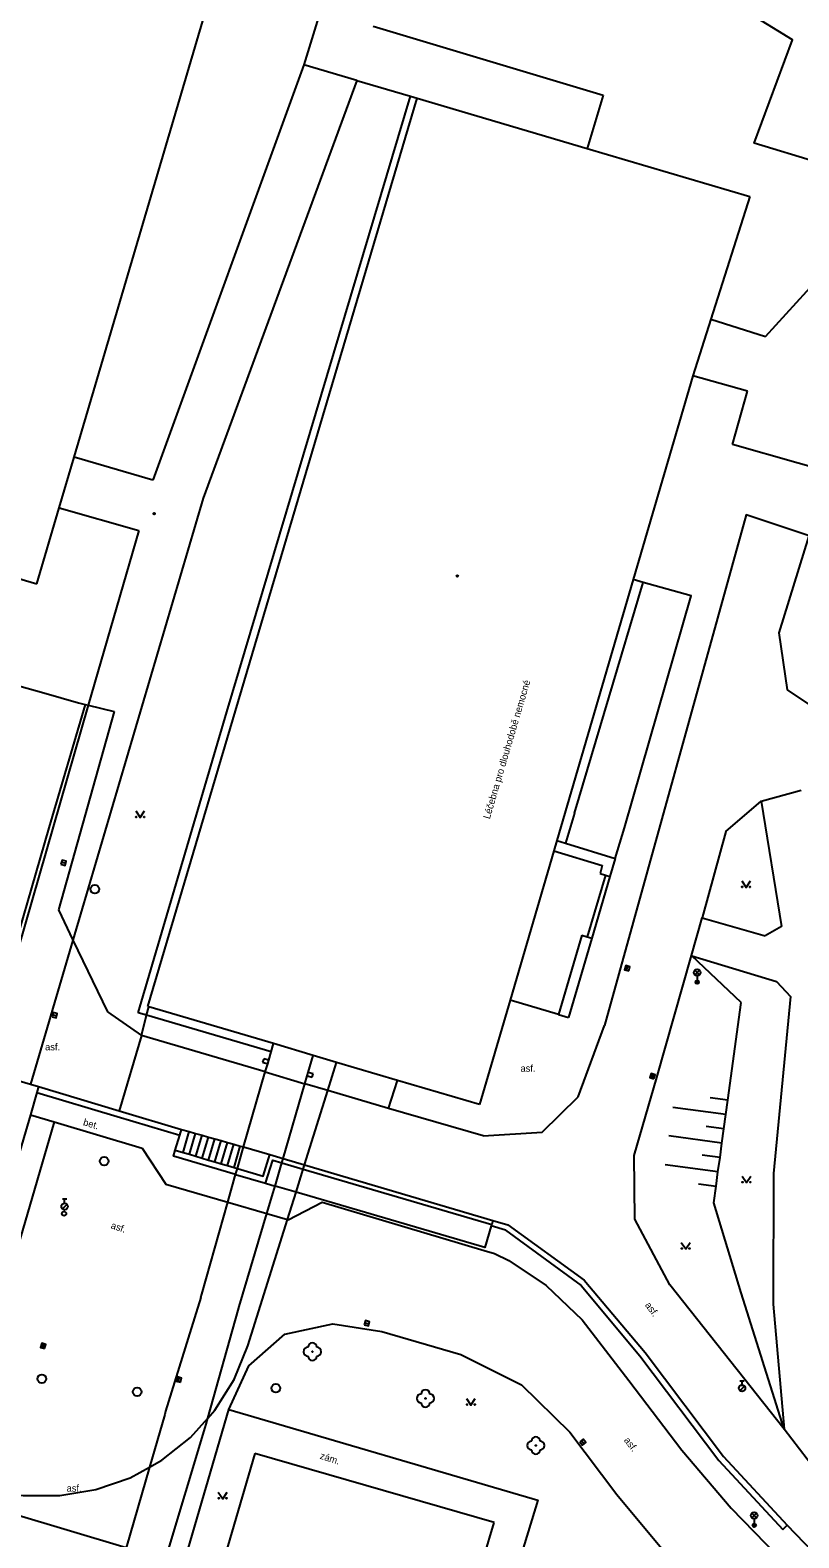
# Model space of a CAD drawing. Extents: x -599770 to -598493, y -1162076 to -1159209.
# Drawn here: x -599071.7 to -599027.6, y -1161794.3 to -1161707.9 of the extents above; entities that cross this region are included whole.
import ezdxf

# ---------------------------------------------------------------- set-up
doc = ezdxf.new("R2010")
doc.units = 0
doc.layers.add('Podklad', color=7, linetype='Continuous')

msp = doc.modelspace()

# ---------------------------------------------------------------- linework, layer by layer
at = {"layer": 'Podklad'}
for p, q in [((-599069.901, -1161755.589), (-599069.659, -1161755.651)), ((-599037.507, -1161761.789), (-599037.432, -1161761.551)), ((-599033.593, -1161762.04), (-599033.328, -1161761.775)), ((-599033.593, -1161761.775), (-599033.328, -1161762.04)), ((-599033.46, -1161762.095), (-599033.46, -1161762.47)), ((-599070.411, -1161764.329), (-599070.169, -1161764.391)), ((-599036.057, -1161767.979), (-599035.983, -1161767.741)), ((-599069.849, -1161775.476), (-599069.584, -1161775.211)), ((-599069.845, -1161774.902), (-599069.595, -1161774.902)), ((-599069.72, -1161775.152), (-599069.72, -1161774.902)), ((-599052.51, -1161781.997), (-599052.27, -1161782.063)), ((-599070.986, -1161783.45), (-599070.914, -1161783.21)), ((-599063.206, -1161785.38), (-599063.134, -1161785.14)), ((-599031.019, -1161785.896), (-599030.754, -1161785.631)), ((-599031.015, -1161785.323), (-599030.765, -1161785.323)), ((-599030.89, -1161785.573), (-599030.89, -1161785.323)), ((-599040.097, -1161788.751), (-599039.943, -1161788.949)), ((-599030.323, -1161793.19), (-599030.058, -1161792.925)), ((-599030.323, -1161792.925), (-599030.058, -1161793.19)), ((-599030.19, -1161793.245), (-599030.19, -1161793.62))]:
    msp.add_line(p, q, dxfattribs=at)
for points in [[(-599069.18, -1161732.36), (-599060.91, -1161704.33)], [(-599054.87, -1161706.11), (-599056, -1161709.86)], [(-598980.71, -1161735.94), (-598980.68, -1161732.11), (-598981.31, -1161729.86), (-598983.75, -1161726.54), (-598987.05, -1161723.97), (-598993.82, -1161720.62), (-598994.12, -1161721.3), (-598997.68, -1161719.99), (-598997.29, -1161718.89), (-599005.72, -1161715.71), (-599006.02, -1161716.6), (-599009.74, -1161715.37), (-599009.36, -1161714.32), (-599012.32, -1161713.34), (-599013.47, -1161713.3), (-599014.69, -1161714.15), (-599015.71, -1161718.42), (-599026.55, -1161715.46), (-599030.19, -1161714.36), (-599027.99, -1161708.43), (-599031.71, -1161706.14)], [(-599052.03, -1161707.65), (-599038.85, -1161711.59)], [(-599056, -1161709.86), (-599064.67, -1161733.67)], [(-599052.97, -1161710.75), (-599056, -1161709.86)], [(-599052.97, -1161710.75), (-599061.78, -1161734.72)], [(-599052.97, -1161710.75), (-599049.89, -1161711.66), (-599049.52, -1161711.77)], [(-599038.85, -1161711.59), (-599039.76, -1161714.66)], [(-599064.95, -1161763.86), (-599049.52, -1161711.77)], [(-599060.43, -1161746.97), (-599049.89, -1161711.66)], [(-599049.52, -1161711.77), (-599039.76, -1161714.66)], [(-599039.76, -1161714.66), (-599030.45, -1161717.41)], [(-599030.45, -1161717.41), (-599032.68, -1161724.45)], [(-599029.54, -1161725.44), (-599025.99, -1161721.53)], [(-599032.68, -1161724.45), (-599033.71, -1161727.69)], [(-599032.68, -1161724.45), (-599029.54, -1161725.44)], [(-599033.71, -1161727.69), (-599037.13, -1161739.38), (-599041.5, -1161754.35)], [(-599030.57, -1161728.58), (-599033.71, -1161727.69)], [(-599031.44, -1161731.63), (-599030.57, -1161728.58)], [(-599097.9, -1161731.78), (-599071.32, -1161739.63)], [(-599070.03, -1161735.26), (-599069.18, -1161732.36)], [(-599064.67, -1161733.67), (-599069.18, -1161732.36)], [(-599023.91, -1161733.77), (-599031.44, -1161731.63)], [(-599061.78, -1161734.72), (-599069.24, -1161760.05)], [(-599071.32, -1161739.63), (-599070.03, -1161735.26)], [(-599070.03, -1161735.26), (-599065.47, -1161736.57)], [(-598999.81, -1161750.05), (-599001.49, -1161752.54), (-599006.57, -1161753.33), (-599025.05, -1161747.87), (-599028.28, -1161745.7), (-599028.76, -1161742.43), (-599027.05, -1161736.87), (-599030.66, -1161735.67), (-599038.77, -1161764.96)], [(-599065.47, -1161736.57), (-599068.37, -1161746.59)], [(-599040.5, -1161752.77), (-599036.56, -1161739.54)], [(-599037.63, -1161753.61), (-599033.8, -1161740.31), (-599036.56, -1161739.54), (-599037.13, -1161739.38)], [(-599073.17, -1161745.24), (-599070.91, -1161745.88)], [(-599070.91, -1161745.88), (-599068.93, -1161746.44)], [(-599068.37, -1161746.59), (-599074.41, -1161767.52)], [(-599068.55, -1161746.55), (-599070.62, -1161753.62), (-599073.32, -1161762.95)], [(-599066.88, -1161746.95), (-599070.08, -1161758.32)], [(-599068.93, -1161746.44), (-599068.55, -1161746.55)], [(-599068.55, -1161746.55), (-599068.37, -1161746.59)], [(-599068.37, -1161746.59), (-599066.88, -1161746.95)], [(-599065.51, -1161764.22), (-599060.43, -1161746.97)], [(-599031.81, -1161753.82), (-599029.79, -1161752.08)], [(-599029.79, -1161752.08), (-599027.51, -1161751.45)], [(-599029.79, -1161752.08), (-599028.62, -1161759.27)], [(-599065.64, -1161752.645), (-599065.39, -1161753.02), (-599065.14, -1161752.645)], [(-599040.5, -1161752.77), (-599041.01, -1161754.5)], [(-599038.16, -1161755.38), (-599037.63, -1161753.61)], [(-599031.81, -1161753.82), (-599033.17, -1161758.78)], [(-599041.5, -1161754.35), (-599041.67, -1161754.93)], [(-599041.5, -1161754.35), (-599041.01, -1161754.5)], [(-599041.01, -1161754.5), (-599038.16, -1161755.38)], [(-599041.67, -1161754.93), (-599044.18, -1161763.51), (-599045.93, -1161769.49)], [(-599041.67, -1161754.93), (-599038.9, -1161755.78)], [(-599038.16, -1161755.38), (-599038.46, -1161756.41)], [(-599038.72, -1161756.33), (-599039.76, -1161759.87)], [(-599038.46, -1161756.41), (-599039.5, -1161759.95)], [(-599038.9, -1161755.78), (-599039.03, -1161756.23)], [(-599039.03, -1161756.23), (-599038.72, -1161756.33)], [(-599038.72, -1161756.33), (-599038.46, -1161756.41)], [(-599030.91, -1161756.655), (-599030.66, -1161757.03), (-599030.41, -1161756.655)], [(-599070.08, -1161758.32), (-599069.24, -1161760.05)], [(-599035.78, -1161767.93), (-599033.79, -1161760.94), (-599033.17, -1161758.78)], [(-599033.17, -1161758.78), (-599029.57, -1161759.81)], [(-599069.24, -1161760.05), (-599071.68, -1161768.32)], [(-599069.24, -1161760.05), (-599067.26, -1161764.17)], [(-599040.08, -1161759.78), (-599041.41, -1161764.32)], [(-599039.5, -1161759.95), (-599040.83, -1161764.49)], [(-599040.08, -1161759.78), (-599039.76, -1161759.87)], [(-599039.76, -1161759.87), (-599039.5, -1161759.95)], [(-599028.62, -1161759.27), (-599029.57, -1161759.81)], [(-599033.77, -1161760.95), (-599033.79, -1161760.94)], [(-599033.77, -1161760.95), (-599028.91, -1161762.43)], [(-599030.94, -1161763.64), (-599033.77, -1161760.95)], [(-599028.91, -1161762.43), (-599028.12, -1161763.29)], [(-599041.41, -1161764.32), (-599044.18, -1161763.51)], [(-599028.12, -1161763.29), (-599029.08, -1161773.44)], [(-599067.26, -1161764.17), (-599065.32, -1161765.52)], [(-599065.02, -1161764.37), (-599065.51, -1161764.22)], [(-599065.32, -1161765.52), (-599065.02, -1161764.37)], [(-599065.02, -1161764.37), (-599064.89, -1161763.88)], [(-599057.88, -1161766.47), (-599065.02, -1161764.37)], [(-599064.89, -1161763.88), (-599064.95, -1161763.86)], [(-599057.75, -1161765.99), (-599064.89, -1161763.88)], [(-599041.41, -1161764.32), (-599040.83, -1161764.49)], [(-599031.71, -1161769.24), (-599030.94, -1161763.64)], [(-599040.28, -1161769.05), (-599038.77, -1161764.96)], [(-599065.32, -1161765.52), (-599066.59, -1161769.84)], [(-599058.22, -1161767.62), (-599065.32, -1161765.52)], [(-599057.88, -1161766.47), (-599057.75, -1161765.99)], [(-599055.48, -1161766.67), (-599057.75, -1161765.99)], [(-599058.31, -1161766.87), (-599058.37, -1161767.06)], [(-599058.02, -1161766.95), (-599058.31, -1161766.87)], [(-599058.08, -1161767.15), (-599058.02, -1161766.95)], [(-599058.02, -1161766.95), (-599057.88, -1161766.47)], [(-599055.76, -1161767.64), (-599055.48, -1161766.67)], [(-599050.64, -1161768.1), (-599054.13, -1161767.07), (-599055.48, -1161766.67)], [(-599081.81, -1161788.92), (-599081.22, -1161789.12), (-599073.34, -1161791.71), (-599072.09, -1161791.9), (-599070, -1161791.91), (-599067.94, -1161791.57), (-599065.97, -1161790.89), (-599064.85, -1161790.28), (-599064.14, -1161789.88), (-599062.5, -1161788.58), (-599061.51, -1161787.47), (-599061.11, -1161787.02), (-599060, -1161785.25), (-599059.21, -1161783.32), (-599056.94, -1161776.08), (-599056.45, -1161774.51), (-599056.04, -1161773.19), (-599055.97, -1161772.95), (-599054.63, -1161768.68), (-599054.13, -1161767.07)], [(-599074.41, -1161767.52), (-599071.68, -1161768.32)], [(-599059.46, -1161771.92), (-599058.22, -1161767.62)], [(-599058.37, -1161767.06), (-599058.08, -1161767.15)], [(-599058.22, -1161767.62), (-599058.08, -1161767.15)], [(-599058.22, -1161767.62), (-599055.95, -1161768.29)], [(-599055.95, -1161768.29), (-599055.82, -1161767.84)], [(-599055.82, -1161767.84), (-599055.76, -1161767.64)], [(-599055.82, -1161767.84), (-599055.53, -1161767.92)], [(-599055.47, -1161767.73), (-599055.76, -1161767.64)], [(-599055.53, -1161767.92), (-599055.47, -1161767.73)], [(-599071.68, -1161768.32), (-599071.21, -1161768.46)], [(-599071.21, -1161768.46), (-599071.31, -1161768.8)], [(-599071.21, -1161768.46), (-599066.6, -1161769.84), (-599066.59, -1161769.84)], [(-599057.19, -1161772.59), (-599055.95, -1161768.29)], [(-599054.63, -1161768.68), (-599055.95, -1161768.29)], [(-599051.15, -1161769.71), (-599054.63, -1161768.68)], [(-599051.15, -1161769.71), (-599050.64, -1161768.1)], [(-599045.93, -1161769.49), (-599050.64, -1161768.1)], [(-599037.08, -1161772.4), (-599035.78, -1161767.93)], [(-599071.31, -1161768.8), (-599071.68, -1161770.08)], [(-599071.31, -1161768.8), (-599066.7, -1161770.18), (-599063.12, -1161771.25)], [(-599045.72, -1161771.28), (-599042.34, -1161771.07), (-599040.28, -1161769.05)], [(-599031.71, -1161769.24), (-599032.72, -1161769.1)], [(-599031.82, -1161770.06), (-599031.71, -1161769.24)], [(-599071.68, -1161770.08), (-599076.6, -1161786.8)], [(-599071.68, -1161770.08), (-599070.31, -1161770.48)], [(-599066.59, -1161769.84), (-599063.03, -1161770.91)], [(-599045.72, -1161771.28), (-599051.15, -1161769.71)], [(-599031.82, -1161770.06), (-599034.85, -1161769.65)], [(-599031.93, -1161770.88), (-599031.82, -1161770.06)], [(-599070.31, -1161770.48), (-599075.21, -1161787.21), (-599076.6, -1161786.8)], [(-599070.31, -1161770.48), (-599065.27, -1161771.98), (-599063.91, -1161774.06), (-599060.37, -1161775.09)], [(-599063.38, -1161772.1), (-599063.12, -1161771.25)], [(-599063.12, -1161771.25), (-599063.03, -1161770.91)], [(-599063.03, -1161770.91), (-599062.58, -1161771.04)], [(-599062.93, -1161772.23), (-599062.58, -1161771.04)], [(-599062.58, -1161771.04), (-599062.21, -1161771.14)], [(-599062.56, -1161772.34), (-599062.21, -1161771.14)], [(-599062.21, -1161771.14), (-599061.84, -1161771.25)], [(-599062.2, -1161772.45), (-599061.84, -1161771.25)], [(-599061.84, -1161771.25), (-599061.48, -1161771.35)], [(-599032.04, -1161771.71), (-599035.08, -1161771.29)], [(-599031.93, -1161770.88), (-599032.94, -1161770.75)], [(-599032.04, -1161771.71), (-599031.93, -1161770.88)], [(-599059.92, -1161773.49), (-599063.48, -1161772.44), (-599063.38, -1161772.1)], [(-599063.38, -1161772.1), (-599062.93, -1161772.23)], [(-599061.83, -1161772.56), (-599061.48, -1161771.35)], [(-599061.48, -1161771.35), (-599061.11, -1161771.45)], [(-599061.47, -1161772.67), (-599061.11, -1161771.45)], [(-599061.11, -1161771.45), (-599060.75, -1161771.55)], [(-599061.11, -1161772.78), (-599060.75, -1161771.55)], [(-599060.75, -1161771.55), (-599060.38, -1161771.66)], [(-599060.74, -1161772.89), (-599060.38, -1161771.66)], [(-599060.38, -1161771.66), (-599060.02, -1161771.76)], [(-599060.38, -1161772.99), (-599060.02, -1161771.76)], [(-599060.02, -1161771.76), (-599059.65, -1161771.87)], [(-599060.01, -1161773.1), (-599059.65, -1161771.87)], [(-599059.82, -1161773.15), (-599059.46, -1161771.92)], [(-599059.65, -1161771.87), (-599059.46, -1161771.92)], [(-599059.46, -1161771.92), (-599057.96, -1161772.36)], [(-599032.15, -1161772.53), (-599032.04, -1161771.71)], [(-599062.93, -1161772.23), (-599062.56, -1161772.34)], [(-599062.56, -1161772.34), (-599062.2, -1161772.45)], [(-599062.2, -1161772.45), (-599061.83, -1161772.56)], [(-599061.83, -1161772.56), (-599061.47, -1161772.67)], [(-599061.47, -1161772.67), (-599061.11, -1161772.78)], [(-599061.11, -1161772.78), (-599060.74, -1161772.89)], [(-599060.74, -1161772.89), (-599060.38, -1161772.99)], [(-599060.38, -1161772.99), (-599060.01, -1161773.1)], [(-599059.82, -1161773.15), (-599058.34, -1161773.59), (-599057.96, -1161772.36)], [(-599058.2, -1161773.99), (-599057.79, -1161772.67), (-599057.26, -1161772.83)], [(-599057.96, -1161772.36), (-599057.19, -1161772.59)], [(-599057.65, -1161774.16), (-599057.26, -1161772.83)], [(-599057.26, -1161772.83), (-599057.19, -1161772.59)], [(-599057.26, -1161772.83), (-599056.04, -1161773.19)], [(-599057.19, -1161772.59), (-599055.97, -1161772.95)], [(-599055.97, -1161772.95), (-599045.17, -1161776.13)], [(-599037.04, -1161776.06), (-599037.08, -1161772.4)], [(-599032.27, -1161773.35), (-599035.3, -1161772.94)], [(-599032.15, -1161772.53), (-599033.17, -1161772.39)], [(-599032.27, -1161773.35), (-599032.15, -1161772.53)], [(-599060.37, -1161775.09), (-599060.02, -1161773.84)], [(-599060.02, -1161773.84), (-599059.96, -1161773.64)], [(-599060.01, -1161773.1), (-599059.82, -1161773.15)], [(-599059.96, -1161773.64), (-599059.92, -1161773.49)], [(-599059.92, -1161773.49), (-599059.82, -1161773.15)], [(-599059.92, -1161773.49), (-599058.2, -1161773.99)], [(-599056.04, -1161773.19), (-599045.24, -1161776.36)], [(-599032.51, -1161775.13), (-599032.38, -1161774.17), (-599032.27, -1161773.35)], [(-599030.89, -1161773.585), (-599030.64, -1161773.96), (-599030.39, -1161773.585)], [(-599029.08, -1161773.44), (-599029.11, -1161780.93), (-599028.47, -1161788.11)], [(-599058.2, -1161773.99), (-599057.65, -1161774.16)], [(-599058.12, -1161775.74), (-599057.76, -1161774.53)], [(-599057.76, -1161774.53), (-599057.7, -1161774.34)], [(-599057.7, -1161774.34), (-599057.65, -1161774.16)], [(-599056.45, -1161774.51), (-599057.65, -1161774.16)], [(-599045.27, -1161776.45), (-599045.64, -1161777.68), (-599056.45, -1161774.51)], [(-599033.39, -1161774.04), (-599032.38, -1161774.17)], [(-599061.86, -1161780.37), (-599060.37, -1161775.09)], [(-599060.37, -1161775.09), (-599058.12, -1161775.74)], [(-599056.94, -1161776.08), (-599056.91, -1161776.09), (-599054.95, -1161775.08), (-599045.68, -1161777.85), (-599045.07, -1161778.03), (-599044.26, -1161778.44), (-599042.11, -1161779.87), (-599040.05, -1161781.84), (-599037.37, -1161785.31), (-599034.34, -1161789.3), (-599031.52, -1161792.63), (-599027.55, -1161796.7)], [(-599030.94, -1161780.29), (-599032.51, -1161775.13)], [(-599059.72, -1161781.07), (-599058.12, -1161775.74)], [(-599058.12, -1161775.74), (-599056.94, -1161776.08)], [(-599045.24, -1161776.36), (-599045.27, -1161776.45)], [(-599044.45, -1161776.7), (-599045.27, -1161776.45)], [(-599045.17, -1161776.13), (-599045.24, -1161776.36)], [(-599045.17, -1161776.13), (-599044.31, -1161776.38)], [(-599044.31, -1161776.38), (-599039.93, -1161779.55), (-599036.45, -1161783.7)], [(-599035.02, -1161779.83), (-599037.04, -1161776.06)], [(-599044.45, -1161776.7), (-599040.11, -1161779.86), (-599036.74, -1161783.9)], [(-599034.37, -1161777.395), (-599034.12, -1161777.77), (-599033.87, -1161777.395)], [(-599028.47, -1161788.11), (-599035.02, -1161779.83)], [(-599061.91, -1161780.56), (-599062.63, -1161782.88), (-599063.93, -1161787.08)], [(-599061.91, -1161780.56), (-599061.86, -1161780.37)], [(-599028.47, -1161788.11), (-599030.94, -1161780.29)], [(-599061.51, -1161787.47), (-599059.78, -1161781.27)], [(-599059.78, -1161781.27), (-599059.72, -1161781.07)], [(-599057.1, -1161782.66), (-599054.34, -1161782.06), (-599051.54, -1161782.5)], [(-599051.54, -1161782.5), (-599047.01, -1161783.83)], [(-599060.31, -1161786.98), (-599059.17, -1161784.48), (-599057.1, -1161782.66)], [(-599047.01, -1161783.83), (-599043.54, -1161785.56), (-599040.77, -1161788.28)], [(-599036.74, -1161783.9), (-599032.22, -1161789.9)], [(-599036.45, -1161783.7), (-599031.95, -1161789.67)], [(-599046.68, -1161786.345), (-599046.43, -1161786.72), (-599046.18, -1161786.345)], [(-599063.98, -1161787.27), (-599064.85, -1161790.28)], [(-599063.93, -1161787.08), (-599063.98, -1161787.27)], [(-599062.9, -1161795.89), (-599060.31, -1161786.98)], [(-599061.61, -1161787.82), (-599061.51, -1161787.47)], [(-599060.31, -1161786.98), (-599042.59, -1161792.18), (-599043.78, -1161796.06)], [(-599063.93, -1161795.58), (-599061.67, -1161788.01)], [(-599061.67, -1161788.01), (-599061.61, -1161787.82)], [(-599040.77, -1161788.28), (-599038.06, -1161791.86), (-599035.5, -1161794.93)], [(-599023.65, -1161793.43), (-599024.15, -1161793.07), (-599025.21, -1161792.02), (-599026.27, -1161790.97), (-599028.47, -1161788.11)], [(-599064.85, -1161790.28), (-599066.2, -1161794.91)], [(-599058.82, -1161789.49), (-599060.86, -1161796.49)], [(-599045.09, -1161793.45), (-599058.82, -1161789.49)], [(-599032.22, -1161789.9), (-599028.55, -1161793.85)], [(-599031.95, -1161789.67), (-599028.3, -1161793.61)], [(-599060.91, -1161791.715), (-599060.66, -1161792.09), (-599060.41, -1161791.715)], [(-599066.2, -1161794.91), (-599072.77, -1161792.94)], [(-599046.28, -1161797.43), (-599045.09, -1161793.45)], [(-599028.55, -1161793.85), (-599028.3, -1161793.61)], [(-599026.31, -1161795.68), (-599028.3, -1161793.61)]]:
    msp.add_lwpolyline(points, dxfattribs=at)
for points in [[(-599069.932, -1161755.71), (-599069.69, -1161755.772), (-599069.628, -1161755.53), (-599069.87, -1161755.468)], [(-599037.388, -1161761.827), (-599037.313, -1161761.588), (-599037.552, -1161761.513), (-599037.627, -1161761.752)], [(-599070.442, -1161764.45), (-599070.2, -1161764.512), (-599070.138, -1161764.27), (-599070.38, -1161764.208)], [(-599035.938, -1161768.017), (-599035.863, -1161767.778), (-599036.102, -1161767.703), (-599036.177, -1161767.942)], [(-599052.544, -1161782.117), (-599052.303, -1161782.184), (-599052.236, -1161781.943), (-599052.477, -1161781.876)], [(-599070.867, -1161783.486), (-599070.794, -1161783.247), (-599071.033, -1161783.174), (-599071.106, -1161783.413)], [(-599063.087, -1161785.416), (-599063.014, -1161785.177), (-599063.253, -1161785.104), (-599063.326, -1161785.343)], [(-599040.195, -1161788.828), (-599040.042, -1161789.025), (-599039.845, -1161788.872), (-599039.998, -1161788.675)]]:
    msp.add_lwpolyline(points, close=True, dxfattribs=at)
for centre, radius in [((-599064.59, -1161735.6), 0.045), ((-599064.59, -1161735.6), 0.0199), ((-599047.21, -1161739.18), 0.045), ((-599047.21, -1161739.18), 0.0199), ((-599065.615, -1161752.995), 0.025), ((-599065.165, -1161752.995), 0.025), ((-599067.99, -1161757.14), 0.25), ((-599030.885, -1161757.005), 0.025), ((-599030.435, -1161757.005), 0.025), ((-599033.46, -1161761.907), 0.188), ((-599033.46, -1161762.47), 0.1), ((-599033.46, -1161762.47), 0.0723), ((-599033.46, -1161762.47), 0.0438), ((-599067.45, -1161772.73), 0.25), ((-599030.865, -1161773.935), 0.025), ((-599030.415, -1161773.935), 0.025), ((-599069.72, -1161775.34), 0.188), ((-599069.75, -1161775.74), 0.125), ((-599034.345, -1161777.745), 0.025), ((-599033.895, -1161777.745), 0.025), ((-599055.52, -1161783.66), 0.025), ((-599071.03, -1161785.21), 0.25), ((-599065.56, -1161785.96), 0.25), ((-599057.61, -1161785.76), 0.25), ((-599030.89, -1161785.76), 0.188), ((-599049.04, -1161786.34), 0.025), ((-599046.655, -1161786.695), 0.025), ((-599046.205, -1161786.695), 0.025), ((-599042.71, -1161789.04), 0.025), ((-599060.885, -1161792.065), 0.025), ((-599060.435, -1161792.065), 0.025), ((-599030.19, -1161793.058), 0.188), ((-599030.19, -1161793.62), 0.1), ((-599030.19, -1161793.62), 0.0723), ((-599030.19, -1161793.62), 0.0438)]:
    msp.add_circle(centre, radius, dxfattribs=at)
for centre, start, end in [((-599055.77, -1161783.66), 90, 270), ((-599055.52, -1161783.41), 0, 180), ((-599055.27, -1161783.66), 270, 90), ((-599055.52, -1161783.91), 180, 0), ((-599049.04, -1161786.09), 0, 180), ((-599049.29, -1161786.34), 90, 270), ((-599049.04, -1161786.59), 180, 0), ((-599048.79, -1161786.34), 270, 90), ((-599042.71, -1161788.79), 0, 180), ((-599042.96, -1161789.04), 90, 270), ((-599042.71, -1161789.29), 180, 0), ((-599042.46, -1161789.04), 270, 90)]:
    msp.add_arc(centre, 0.25, start, end, dxfattribs=at)

# ---------------------------------------------------------------- texts
for s, rotation, p in [('Léčebna pro dlouhodobě nemocné', 73.63, (-599045.35, -1161753.14)), ('bet.', 343.83, (-599068.69, -1161770.67)), ('asf.', 341.92, (-599067.1, -1161776.58)), ('asf.', 305.52, (-599036.47, -1161780.99)), ('asf.', 307.25, (-599037.68, -1161788.75)), ('zám.', 342.07, (-599055.12, -1161789.79))]:
    msp.add_text(s, height=0.4, rotation=rotation, dxfattribs=at).set_placement(p)
for p in [(-599070.84, -1161766.38), (-599043.59, -1161767.61), (-599069.61, -1161791.69)]:
    msp.add_text('asf.', height=0.4, dxfattribs=at).set_placement(p)

doc.saveas('drawing.dxf')
